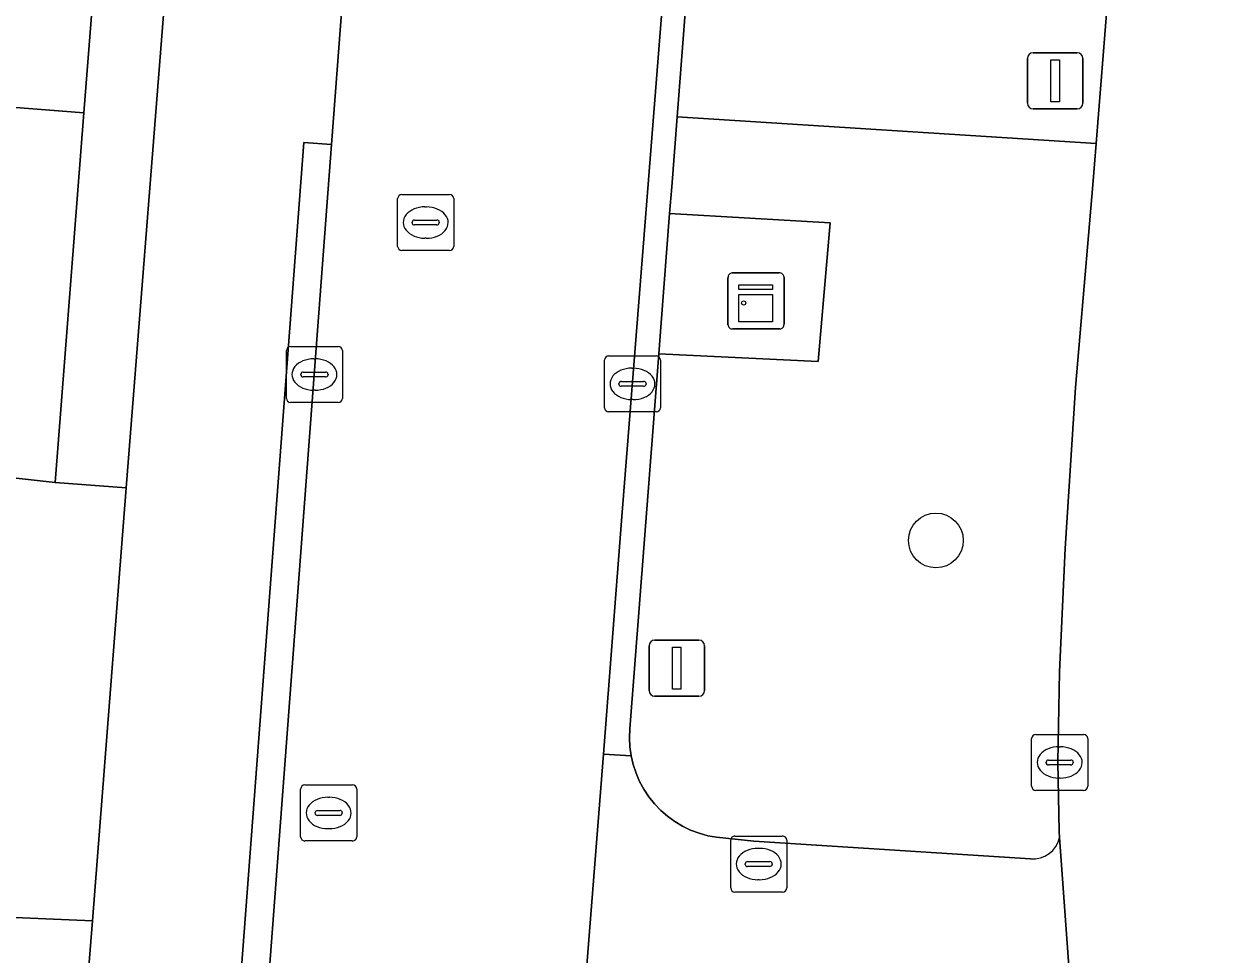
# Model space of a CAD drawing. Extents: x 160856 to 161310, y 384024 to 384878.
# Drawn here: x 161195.66 to 161217.12, y 384112.71 to 384129.33 of the extents above; entities that cross this region are included whole.
import ezdxf

# ---------------------------------------------------------------- set-up
doc = ezdxf.new("R2010")
doc.units = 0
for name, color, linetype in [('IMGEO_Berm_groen', 7, 'Continuous'), ('IMGEO_Boom', 7, 'Continuous'), ('IMGEO_Brandkraan', 7, 'Continuous'), ('IMGEO_Fietspad_gesloten', 7, 'Continuous'), ('IMGEO_Kast', 7, 'Continuous'), ('IMGEO_Kolk', 7, 'Continuous'), ('IMGEO_Lichtmast', 7, 'Continuous'), ('IMGEO_Pand', 7, 'Continuous'), ('IMGEO_Parkeervlak_open', 7, 'Continuous'), ('IMGEO_Rijbaan_lokaal_gesloten', 7, 'Continuous'), ('IMGEO_Rijbaan_lokaal_open', 7, 'Continuous'), ('IMGEO_Rioolput', 7, 'Continuous'), ('IMGEO_Voetpad_open', 7, 'Continuous')]:
    doc.layers.add(name, color=color, linetype=linetype)

msp = doc.modelspace()

# ---------------------------------------------------------------- linework, layer by layer
at = {"layer": 'IMGEO_Berm_groen'}
msp.add_lwpolyline([(161215.906, 384141.448), (161208.405, 384141.857), (161207.313, 384127.676), (161214.788, 384127.199), (161215.038, 384130.348)], close=True, dxfattribs=at)
for points in [[(161214.424, 384122.847), (161214.729, 384126.459), (161214.788, 384127.199), (161207.313, 384127.676), (161207.217, 384126.428), (161207.18, 384125.949), (161210.047, 384125.781), (161209.831, 384123.307), (161206.987, 384123.445), (161206.471, 384116.751), (161206.464, 384116.59), (161206.472, 384116.43), (161206.494, 384116.271), (161206.53, 384116.114), (161206.58, 384115.961), (161206.644, 384115.813), (161206.72, 384115.672), (161206.809, 384115.538), (161206.909, 384115.412), (161207.02, 384115.296), (161207.141, 384115.19), (161207.272, 384115.096), (161207.41, 384115.013), (161207.554, 384114.944), (161207.705, 384114.887), (161207.86, 384114.844), (161208.018, 384114.815), (161208.682, 384114.748), (161213.619, 384114.431)], [(161214.138, 384114.813), (161214.13, 384114.92), (161214.109, 384116.161), (161214.138, 384117.771), (161214.237, 384119.968), (161214.424, 384122.847)]]:
    msp.add_lwpolyline(points, dxfattribs=at)
msp.add_arc((161213.657, 384114.923), 0.494, 265.6115, 347.0969, dxfattribs=at)
at = {"layer": 'IMGEO_Boom'}
msp.add_circle((161211.931, 384120.114), 0.489, dxfattribs=at)
at = {"layer": 'IMGEO_Brandkraan'}
for p, q in [((161202.326, 384125.363), (161202.326, 384126.215)), ((161202.401, 384126.289), (161203.253, 384126.289)), ((161203.327, 384126.215), (161203.327, 384125.363)), ((161202.814, 384126.069), (161202.839, 384126.069)), ((161202.585, 384125.783), (161202.585, 384125.795)), ((161202.628, 384125.832), (161203.026, 384125.832)), ((161203.069, 384125.795), (161203.069, 384125.783)), ((161203.023, 384125.746), (161202.625, 384125.746)), ((161202.837, 384125.509), (161202.812, 384125.509)), ((161203.253, 384125.289), (161202.401, 384125.289))]:
    msp.add_line(p, q, dxfattribs=at)
for points in [[(161202.326, 384125.363), (161202.326, 384126.215)], [(161202.401, 384126.289), (161203.253, 384126.289)], [(161203.327, 384126.215), (161203.327, 384125.363)], [(161203.253, 384125.289), (161202.401, 384125.289)]]:
    msp.add_lwpolyline(points, dxfattribs=at)
for centre, radius, start, end in [((161202.403, 384126.213), 0.0765, 91.552, 178.448), ((161202.403, 384126.213), 0.0765, 91.552, 178.448), ((161203.251, 384126.213), 0.0765, 1.552, 88.448), ((161203.251, 384126.213), 0.0765, 1.552, 88.448), ((161202.625, 384125.792), 0.0403, 85.8775, 175.7526), ((161202.622, 384125.782), 0.0366, 178.938, 274.7102), ((161203.026, 384125.789), 0.043, 264.8664, 352.4533), ((161203.03, 384125.794), 0.0386, 1.7309, 96.639), ((161202.403, 384125.365), 0.0765, 181.552, 268.448), ((161202.403, 384125.365), 0.0765, 181.552, 268.448), ((161203.251, 384125.365), 0.0765, 271.552, 358.448), ((161203.251, 384125.365), 0.0765, 271.552, 358.448)]:
    msp.add_arc(centre, radius, start, end, dxfattribs=at)
for centre, major_axis, ratio, start_param, end_param in [((161202.813, 384125.789), (-0.387, 0.002), 0.722429, 4.712389, 7.853982), ((161202.838, 384125.789), (-0.39, 0.002), 0.717154, 1.570796, 4.712389)]:
    msp.add_ellipse(centre, major_axis=major_axis, ratio=ratio, start_param=start_param, end_param=end_param, dxfattribs=at)
at = {"layer": 'IMGEO_Fietspad_gesloten'}
for points in [[(161208.682, 384114.748), (161208.018, 384114.815), (161207.86, 384114.844), (161207.705, 384114.887), (161207.554, 384114.944), (161207.41, 384115.013), (161207.272, 384115.096), (161207.141, 384115.19), (161207.02, 384115.296), (161206.909, 384115.412), (161206.809, 384115.538), (161206.72, 384115.672), (161206.644, 384115.813), (161206.58, 384115.961), (161206.53, 384116.114), (161206.494, 384116.271), (161205.997, 384116.301), (161205.649, 384111.855), (161214.388, 384111.364), (161214.138, 384114.813)], [(161213.619, 384114.431), (161208.682, 384114.748)]]:
    msp.add_lwpolyline(points, dxfattribs=at)
msp.add_arc((161213.657, 384114.923), 0.494, 265.6115, 347.0969, dxfattribs=at)
at = {"layer": 'IMGEO_Kast'}
for p, q in [((161208.221, 384123.964), (161208.221, 384124.805)), ((161208.221, 384124.805), (161208.221, 384123.964)), ((161208.296, 384124.889), (161209.137, 384124.889)), ((161209.137, 384124.889), (161208.296, 384124.889)), ((161209.221, 384124.814), (161209.221, 384123.973)), ((161209.221, 384123.973), (161209.221, 384124.814)), ((161209.146, 384123.889), (161208.305, 384123.889)), ((161208.305, 384123.889), (161209.146, 384123.889))]:
    msp.add_line(p, q, dxfattribs=at)
for points in [[(161208.416, 384124.679), (161209.016, 384124.679), (161209.016, 384124.594), (161208.416, 384124.594), (161208.416, 384124.679)], [(161208.416, 384124.504), (161209.016, 384124.504), (161209.016, 384124.015), (161208.416, 384124.015), (161208.416, 384124.504)]]:
    msp.add_lwpolyline(points, dxfattribs=at)
msp.add_circle((161208.5, 384124.353), 0.0377, dxfattribs=at)
for centre, start, end in [((161208.299, 384124.811), 92.4484, 184.2845), ((161208.299, 384124.811), 92.4484, 184.2845), ((161209.143, 384124.811), 2.4484, 94.2845), ((161209.143, 384124.811), 2.4484, 94.2845), ((161208.299, 384123.967), 182.4484, 274.2845), ((161208.299, 384123.967), 182.4484, 274.2845), ((161209.143, 384123.967), 272.4484, 4.2845), ((161209.143, 384123.967), 272.4484, 4.2845)]:
    msp.add_arc(centre, 0.0779, start, end, dxfattribs=at)
at = {"layer": 'IMGEO_Kolk'}
for p, q in [((161200.341, 384122.65), (161200.341, 384123.502)), ((161200.416, 384123.576), (161201.268, 384123.576)), ((161201.342, 384123.502), (161201.342, 384122.65)), ((161200.829, 384123.356), (161200.854, 384123.356)), ((161206.016, 384122.483), (161206.016, 384123.335)), ((161206.091, 384123.409), (161206.943, 384123.409)), ((161207.017, 384123.335), (161207.017, 384122.483)), ((161200.6, 384123.07), (161200.6, 384123.082)), ((161201.038, 384123.033), (161200.64, 384123.033)), ((161200.643, 384123.119), (161201.041, 384123.119)), ((161201.084, 384123.082), (161201.084, 384123.07)), ((161206.504, 384123.189), (161206.529, 384123.189)), ((161200.852, 384122.796), (161200.827, 384122.796)), ((161206.275, 384122.903), (161206.275, 384122.915)), ((161206.713, 384122.866), (161206.315, 384122.866)), ((161206.318, 384122.952), (161206.716, 384122.952)), ((161206.759, 384122.915), (161206.759, 384122.903)), ((161201.268, 384122.576), (161200.416, 384122.576)), ((161206.527, 384122.629), (161206.502, 384122.629)), ((161206.943, 384122.409), (161206.091, 384122.409)), ((161213.639, 384115.725), (161213.639, 384116.577)), ((161213.714, 384116.651), (161214.566, 384116.651)), ((161214.64, 384116.577), (161214.64, 384115.725)), ((161214.127, 384116.431), (161214.152, 384116.431)), ((161213.898, 384116.145), (161213.898, 384116.157)), ((161213.941, 384116.194), (161214.339, 384116.194)), ((161214.382, 384116.157), (161214.382, 384116.145)), ((161214.336, 384116.108), (161213.938, 384116.108)), ((161214.15, 384115.871), (161214.125, 384115.871)), ((161214.566, 384115.651), (161213.714, 384115.651))]:
    msp.add_line(p, q, dxfattribs=at)
for points in [[(161200.341, 384122.65), (161200.341, 384123.502)], [(161200.416, 384123.576), (161201.268, 384123.576)], [(161201.342, 384123.502), (161201.342, 384122.65)], [(161206.016, 384122.483), (161206.016, 384123.335)], [(161206.091, 384123.409), (161206.943, 384123.409)], [(161207.017, 384123.335), (161207.017, 384122.483)], [(161201.268, 384122.576), (161200.416, 384122.576)], [(161206.943, 384122.409), (161206.091, 384122.409)], [(161213.639, 384115.725), (161213.639, 384116.577)], [(161213.714, 384116.651), (161214.566, 384116.651)], [(161214.64, 384116.577), (161214.64, 384115.725)], [(161214.566, 384115.651), (161213.714, 384115.651)]]:
    msp.add_lwpolyline(points, dxfattribs=at)
for centre, radius, start, end in [((161200.418, 384123.5), 0.0765, 91.552, 178.448), ((161200.418, 384123.5), 0.0765, 91.552, 178.448), ((161201.266, 384123.5), 0.0765, 1.552, 88.448), ((161201.266, 384123.5), 0.0765, 1.552, 88.448), ((161206.093, 384123.333), 0.0765, 91.552, 178.448), ((161206.093, 384123.333), 0.0765, 91.552, 178.448), ((161206.941, 384123.333), 0.0765, 1.552, 88.448), ((161206.941, 384123.333), 0.0765, 1.552, 88.448), ((161200.64, 384123.079), 0.0403, 85.8775, 175.7526), ((161200.637, 384123.069), 0.0366, 178.938, 274.7102), ((161201.041, 384123.076), 0.043, 264.8664, 352.4533), ((161201.045, 384123.081), 0.0386, 1.7309, 96.639), ((161206.315, 384122.912), 0.0403, 85.8775, 175.7526), ((161206.312, 384122.902), 0.0366, 178.938, 274.7102), ((161206.716, 384122.909), 0.043, 264.8664, 352.4533), ((161206.72, 384122.914), 0.0386, 1.7309, 96.639), ((161200.418, 384122.652), 0.0765, 181.552, 268.448), ((161200.418, 384122.652), 0.0765, 181.552, 268.448), ((161201.266, 384122.652), 0.0765, 271.552, 358.448), ((161201.266, 384122.652), 0.0765, 271.552, 358.448), ((161206.093, 384122.485), 0.0765, 181.552, 268.448), ((161206.093, 384122.485), 0.0765, 181.552, 268.448), ((161206.941, 384122.485), 0.0765, 271.552, 358.448), ((161206.941, 384122.485), 0.0765, 271.552, 358.448), ((161213.716, 384116.575), 0.0765, 91.552, 178.448), ((161213.716, 384116.575), 0.0765, 91.552, 178.448), ((161214.564, 384116.575), 0.0765, 1.552, 88.448), ((161214.564, 384116.575), 0.0765, 1.552, 88.448), ((161213.938, 384116.154), 0.0403, 85.8775, 175.7526), ((161213.935, 384116.144), 0.0366, 178.938, 274.7102), ((161214.339, 384116.151), 0.043, 264.8664, 352.4533), ((161214.343, 384116.156), 0.0386, 1.7309, 96.639), ((161213.716, 384115.727), 0.0765, 181.552, 268.448), ((161213.716, 384115.727), 0.0765, 181.552, 268.448), ((161214.564, 384115.727), 0.0765, 271.552, 358.448), ((161214.564, 384115.727), 0.0765, 271.552, 358.448)]:
    msp.add_arc(centre, radius, start, end, dxfattribs=at)
for centre, major_axis, ratio, start_param, end_param in [((161200.828, 384123.076), (-0.387, 0.002), 0.722429, 4.712389, 7.853982), ((161200.853, 384123.076), (-0.39, 0.002), 0.717154, 1.570796, 4.712389), ((161206.503, 384122.909), (-0.387, 0.002), 0.722429, 4.712389, 7.853982), ((161206.528, 384122.909), (-0.39, 0.002), 0.717154, 1.570796, 4.712389), ((161214.126, 384116.151), (-0.387, 0.002), 0.722429, 4.712389, 7.853982), ((161214.151, 384116.151), (-0.39, 0.002), 0.717154, 1.570796, 4.712389)]:
    msp.add_ellipse(centre, major_axis=major_axis, ratio=ratio, start_param=start_param, end_param=end_param, dxfattribs=at)
at = {"layer": 'IMGEO_Lichtmast'}
for p, q in [((161213.664, 384128.818), (161214.454, 384128.818)), ((161214.454, 384128.818), (161213.664, 384128.818)), ((161213.564, 384127.918), (161213.564, 384128.718)), ((161213.564, 384128.718), (161213.564, 384127.918)), ((161214.554, 384128.718), (161214.554, 384127.918)), ((161214.554, 384127.918), (161214.554, 384128.718)), ((161214.454, 384127.818), (161213.664, 384127.818)), ((161213.664, 384127.818), (161214.454, 384127.818)), ((161206.912, 384118.333), (161207.702, 384118.333)), ((161207.702, 384118.333), (161206.912, 384118.333)), ((161206.812, 384117.433), (161206.812, 384118.233)), ((161206.812, 384118.233), (161206.812, 384117.433)), ((161207.802, 384118.233), (161207.802, 384117.433)), ((161207.802, 384117.433), (161207.802, 384118.233)), ((161207.702, 384117.333), (161206.912, 384117.333)), ((161206.912, 384117.333), (161207.702, 384117.333))]:
    msp.add_line(p, q, dxfattribs=at)
for points in [[(161213.984, 384128.693), (161214.134, 384128.693), (161214.134, 384127.943), (161213.984, 384127.943), (161213.984, 384128.693)], [(161207.232, 384118.208), (161207.382, 384118.208), (161207.382, 384117.458), (161207.232, 384117.458), (161207.232, 384118.208)]]:
    msp.add_lwpolyline(points, dxfattribs=at)
for centre, start, end in [((161213.664, 384128.718), 90, 180), ((161213.664, 384128.718), 90, 180), ((161214.454, 384128.718), 0, 90), ((161214.454, 384128.718), 360, 90), ((161213.664, 384127.918), 180, 270), ((161213.664, 384127.918), 180, 270), ((161214.454, 384127.918), 270, 0), ((161214.454, 384127.918), 270, 0), ((161206.912, 384118.233), 90, 180), ((161206.912, 384118.233), 90, 180), ((161207.702, 384118.233), 0, 90), ((161207.702, 384118.233), 360, 90), ((161206.912, 384117.433), 180, 270), ((161206.912, 384117.433), 180, 270), ((161207.702, 384117.433), 270, 0), ((161207.702, 384117.433), 270, 0)]:
    msp.add_arc(centre, 0.1, start, end, dxfattribs=at)
at = {"layer": 'IMGEO_Pand'}
msp.add_lwpolyline([(161196.8, 384144.59), (161182.477, 384145.749), (161182.219, 384142.562), (161176.225, 384143.022), (161176.622, 384149.768), (161170.578, 384150.241), (161169.161, 384132.561), (161168.892, 384129.202), (161170.36, 384129.072), (161173.394, 384128.803), (161178.188, 384128.378), (161178.864, 384135.76), (161181.541, 384135.542), (161181.225, 384131.656), (161181.495, 384131.634), (161180.71, 384122.407), (161194.922, 384121.291), (161195.437, 384127.847), (161196.728, 384127.745), (161197.28, 384134.771), (161196.037, 384134.869)], close=True, dxfattribs=at)
at = {"layer": 'IMGEO_Parkeervlak_open'}
msp.add_lwpolyline([(161208.405, 384141.857), (161208.728, 384146.044), (161209.018, 384149.24), (161209.038, 384149.493), (161209.267, 384152.43), (161209.373, 384154.297), (161209.068, 384154.275), (161208.324, 384145.747), (161208.018, 384141.878), (161206.329, 384120.539), (161205.997, 384116.301), (161206.494, 384116.271), (161206.472, 384116.43), (161206.464, 384116.59), (161206.471, 384116.751), (161206.987, 384123.445), (161207.03, 384124), (161207.18, 384125.949), (161207.217, 384126.428), (161207.313, 384127.676)], close=True, dxfattribs=at)
at = {"layer": 'IMGEO_Rijbaan_lokaal_gesloten'}
msp.add_lwpolyline([(161220.294, 384196.951), (161218.789, 384177.498), (161216.99, 384155.193), (161216.964, 384154.845), (161216.821, 384152.904), (161216.592, 384150.028), (161216.307, 384146.455), (161216.243, 384145.758), (161215.906, 384141.448), (161215.038, 384130.348), (161214.788, 384127.199), (161214.729, 384126.459), (161214.424, 384122.847), (161214.237, 384119.968), (161214.138, 384117.771), (161214.109, 384116.161), (161214.13, 384114.92), (161214.138, 384114.813), (161214.388, 384111.364), (161214.278, 384108.605), (161214.275, 384107.066), (161214.25, 384101.709), (161214.074, 384097.583)], dxfattribs=at)
at = {"layer": 'IMGEO_Rijbaan_lokaal_open'}
msp.add_lwpolyline([(161201.694, 384134.406), (161201.149, 384127.179), (161199.658, 384107.415), (161196.979, 384071.783), (161196.821, 384069.57), (161196.797, 384069.266), (161195.708, 384055.413), (161194.773, 384044.534), (161200.461, 384044.187), (161201.81, 384061.632), (161203.663, 384086.477), (161205.273, 384107.047), (161205.392, 384108.562), (161205.597, 384111.189), (161205.649, 384111.855), (161205.997, 384116.301), (161206.329, 384120.539), (161208.018, 384141.878)], dxfattribs=at)
msp.add_lwpolyline([(161175.223, 384114.926), (161194.793, 384113.414), (161196.883, 384113.324), (161197.483, 384121.051), (161196.213, 384121.151), (161194.922, 384121.291), (161180.71, 384122.407), (161181.495, 384131.634), (161181.225, 384131.656), (161181.541, 384135.542), (161178.864, 384135.76), (161178.188, 384128.378), (161173.394, 384128.803), (161173.292, 384127.478), (161170.205, 384127.779), (161170.36, 384129.072), (161168.892, 384129.202), (161167.964, 384116.669), (161173.824, 384116.159), (161173.719, 384115.041)], close=True, dxfattribs=at)
at = {"layer": 'IMGEO_Rioolput'}
for p, q in [((161200.67, 384115.749), (161201.522, 384115.749)), ((161200.595, 384114.823), (161200.595, 384115.675)), ((161201.083, 384115.529), (161201.108, 384115.529)), ((161201.596, 384115.675), (161201.596, 384114.823)), ((161200.897, 384115.292), (161201.295, 384115.292)), ((161200.854, 384115.243), (161200.854, 384115.255)), ((161201.292, 384115.206), (161200.894, 384115.206)), ((161201.338, 384115.255), (161201.338, 384115.243)), ((161201.106, 384114.969), (161201.081, 384114.969)), ((161208.344, 384114.838), (161209.196, 384114.838)), ((161201.522, 384114.749), (161200.67, 384114.749)), ((161208.269, 384113.912), (161208.269, 384114.764)), ((161209.27, 384114.764), (161209.27, 384113.912)), ((161208.757, 384114.618), (161208.782, 384114.618)), ((161208.528, 384114.332), (161208.528, 384114.344)), ((161208.966, 384114.295), (161208.568, 384114.295)), ((161208.571, 384114.381), (161208.969, 384114.381)), ((161209.012, 384114.344), (161209.012, 384114.332)), ((161208.78, 384114.058), (161208.755, 384114.058)), ((161209.196, 384113.838), (161208.344, 384113.838))]:
    msp.add_line(p, q, dxfattribs=at)
for points in [[(161200.67, 384115.749), (161201.522, 384115.749)], [(161200.595, 384114.823), (161200.595, 384115.675)], [(161201.596, 384115.675), (161201.596, 384114.823)], [(161208.344, 384114.838), (161209.196, 384114.838)], [(161201.522, 384114.749), (161200.67, 384114.749)], [(161208.269, 384113.912), (161208.269, 384114.764)], [(161209.27, 384114.764), (161209.27, 384113.912)], [(161209.196, 384113.838), (161208.344, 384113.838)]]:
    msp.add_lwpolyline(points, dxfattribs=at)
for centre, radius, start, end in [((161200.672, 384115.673), 0.0765, 91.552, 178.448), ((161200.672, 384115.673), 0.0765, 91.552, 178.448), ((161201.52, 384115.673), 0.0765, 1.552, 88.448), ((161201.52, 384115.673), 0.0765, 1.552, 88.448), ((161200.894, 384115.252), 0.0403, 85.8775, 175.7526), ((161201.299, 384115.254), 0.0386, 1.7309, 96.639), ((161200.891, 384115.242), 0.0366, 178.938, 274.7102), ((161201.295, 384115.249), 0.043, 264.8664, 352.4533), ((161208.346, 384114.762), 0.0765, 91.552, 178.448), ((161208.346, 384114.762), 0.0765, 91.552, 178.448), ((161209.194, 384114.762), 0.0765, 1.552, 88.448), ((161209.194, 384114.762), 0.0765, 1.552, 88.448), ((161200.672, 384114.825), 0.0765, 181.552, 268.448), ((161200.672, 384114.825), 0.0765, 181.552, 268.448), ((161201.52, 384114.825), 0.0765, 271.552, 358.448), ((161201.52, 384114.825), 0.0765, 271.552, 358.448), ((161208.568, 384114.341), 0.0403, 85.8775, 175.7526), ((161208.565, 384114.331), 0.0366, 178.938, 274.7102), ((161208.969, 384114.338), 0.043, 264.8664, 352.4533), ((161208.973, 384114.343), 0.0386, 1.7309, 96.639), ((161208.346, 384113.914), 0.0765, 181.552, 268.448), ((161208.346, 384113.914), 0.0765, 181.552, 268.448), ((161209.194, 384113.914), 0.0765, 271.552, 358.448), ((161209.194, 384113.914), 0.0765, 271.552, 358.448)]:
    msp.add_arc(centre, radius, start, end, dxfattribs=at)
for centre, major_axis, ratio, start_param, end_param in [((161201.082, 384115.249), (-0.387, 0.002), 0.722429, 4.712389, 7.853982), ((161201.107, 384115.249), (-0.39, 0.002), 0.717154, 1.570796, 4.712389), ((161208.756, 384114.338), (-0.387, 0.002), 0.722429, 4.712389, 7.853982), ((161208.781, 384114.338), (-0.39, 0.002), 0.717154, 1.570796, 4.712389)]:
    msp.add_ellipse(centre, major_axis=major_axis, ratio=ratio, start_param=start_param, end_param=end_param, dxfattribs=at)
at = {"layer": 'IMGEO_Voetpad_open'}
for points in [[(161207.655, 384250), (161207.915, 384253.294), (161206.896, 384253.371), (161206.594, 384250), (161205.72, 384240.225), (161205.172, 384233.241), (161203.674, 384213.741), (161203.125, 384206.757), (161201.526, 384187.487), (161200.976, 384180.488), (161199.379, 384161.266), (161198.825, 384154.208), (161197.28, 384134.771), (161196.728, 384127.745), (161196.213, 384121.151), (161197.483, 384121.051)], [(161196.213, 384121.151), (161196.728, 384127.745), (161195.437, 384127.847), (161194.922, 384121.291)], [(161199.658, 384107.415), (161201.149, 384127.179), (161200.652, 384127.216), (161199.161, 384107.452)], [(161207.18, 384125.949), (161207.03, 384124), (161206.987, 384123.445), (161209.831, 384123.307), (161210.047, 384125.781)]]:
    msp.add_lwpolyline(points, close=True, dxfattribs=at)
for points in [[(161207.655, 384250), (161197.483, 384121.051), (161196.883, 384113.324), (161192.239, 384055.607)], [(161194.773, 384044.534), (161195.708, 384055.413), (161195.21, 384055.454), (161196.299, 384069.307), (161196.797, 384069.266), (161196.821, 384069.57), (161196.979, 384071.783), (161199.658, 384107.415), (161199.161, 384107.452), (161200.652, 384127.216), (161201.149, 384127.179), (161201.694, 384134.406), (161201.196, 384134.446), (161202.644, 384153.321), (161203.142, 384153.281), (161203.747, 384160.781), (161203.249, 384160.823), (161204.761, 384179.575), (161205.259, 384179.533), (161205.858, 384186.962), (161205.36, 384187.005), (161206.871, 384205.88)], [(161192.239, 384055.607), (161196.883, 384113.324), (161194.793, 384113.414)]]:
    msp.add_lwpolyline(points, dxfattribs=at)

doc.saveas('drawing.dxf')
